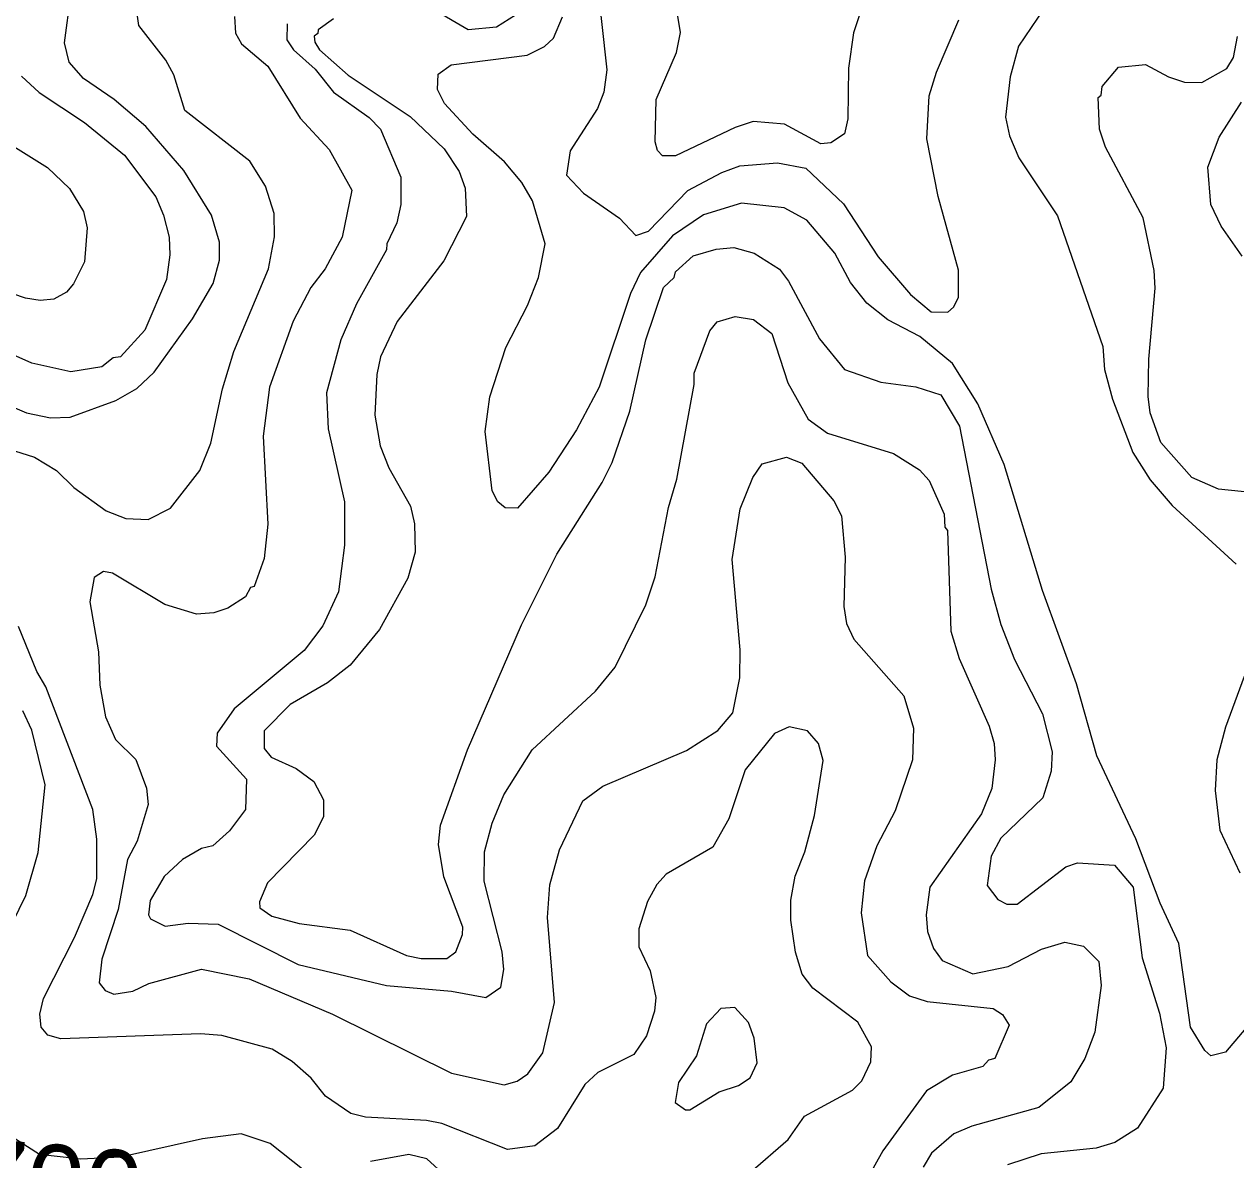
# Model space of a CAD drawing. Extents: x 673.3 to 698.5, y 6984.3 to 7012.3.
# Drawn here: x 688.224 to 689.47, y 7002.461 to 7003.629 of the extents above; entities that cross this region are included whole.
import ezdxf
from ezdxf.enums import TextEntityAlignment as Align

# ---------------------------------------------------------------- set-up
doc = ezdxf.new("R2010")
doc.units = 0
doc.header["$LTSCALE"] = 0.032
doc.layers.add('1', color=7, linetype='Continuous', lineweight=25)
doc.layers.add('2', color=7, linetype='Continuous', lineweight=13)
doc.layers.add('61', color=7, linetype='Continuous')

msp = doc.modelspace()

# ---------------------------------------------------------------- linework, layer by layer
at = {"layer": '1'}
for points in [[(688.5423, 7003.6343), (688.5264, 7003.623), (688.5261, 7003.6191), (688.5223, 7003.6164), (688.523, 7003.6103), (688.5281, 7003.6025), (688.5573, 7003.5764), (688.6213, 7003.5337), (688.656, 7003.5007), (688.6714, 7003.4774), (688.6777, 7003.4602), (688.6791, 7003.4311), (688.6558, 7003.3856), (688.6078, 7003.3231), (688.5906, 7003.2866), (688.5868, 7003.2687), (688.5849, 7003.2266), (688.5904, 7003.1951), (688.5992, 7003.1726), (688.6214, 7003.1331), (688.6255, 7003.1149), (688.6263, 7003.0859), (688.6189, 7003.0592), (688.5895, 7003.0063), (688.5594, 7002.9697), (688.5362, 7002.9516), (688.4977, 7002.9292), (688.471, 7002.9023), (688.4709, 7002.884), (688.4784, 7002.8752), (688.5039, 7002.8634), (688.522, 7002.8502)], [(688.7293, 7003.6381), (688.71, 7003.6258), (688.6809, 7003.6231), (688.6462, 7003.6433)], [(689.3747, 7003.4295), (689.3359, 7003.5023), (689.33, 7003.5208), (689.3284, 7003.5534), (689.3316, 7003.5557), (689.3327, 7003.5647), (689.3496, 7003.5847), (689.3772, 7003.5872), (689.4009, 7003.5746), (689.4173, 7003.5692), (689.4351, 7003.569), (689.4608, 7003.5831), (689.4676, 7003.5947), (689.4717, 7003.6163)], [(688.2216, 7003.5755), (688.2398, 7003.5586), (688.2862, 7003.5276), (688.3276, 7003.4942), (688.3596, 7003.4511), (688.3677, 7003.4323), (688.3732, 7003.4099), (688.3739, 7003.3915), (688.3706, 7003.3663), (688.3482, 7003.3143), (688.3232, 7003.2869), (688.3159, 7003.2857), (688.3042, 7003.2766), (688.2721, 7003.2713), (688.2323, 7003.2802), (688.1706, 7003.3077)], [(689.5089, 7003.1447), (689.4524, 7003.1507), (689.4247, 7003.1628), (689.3928, 7003.1988), (689.3821, 7003.2292), (689.3798, 7003.2461), (689.3805, 7003.2843), (689.387, 7003.3573), (689.3862, 7003.3755), (689.3747, 7003.4295)], [(688.522, 7002.8502), (688.5319, 7002.8312), (688.5319, 7002.8139), (688.5224, 7002.795), (688.4745, 7002.7458), (688.4662, 7002.7263), (688.4666, 7002.72), (688.4789, 7002.7116), (688.5071, 7002.7039), (688.5593, 7002.6972), (688.6173, 7002.671), (688.6326, 7002.6679), (688.6587, 7002.6679), (688.6681, 7002.675), (688.6751, 7002.6927), (688.6752, 7002.7003), (688.6557, 7002.752), (688.6502, 7002.7852), (688.6524, 7002.8051), (688.6801, 7002.8827), (688.7357, 7003.0113), (688.7721, 7003.0839), (688.8187, 7003.1575), (688.8289, 7003.1781), (688.8471, 7003.2308), (688.8634, 7003.3041), (688.8816, 7003.3579), (688.8926, 7003.3683), (688.8939, 7003.3742), (688.912, 7003.3907), (688.9358, 7003.3975), (688.954, 7003.399), (688.9749, 7003.3934), (689.0009, 7003.3769), (689.0101, 7003.3646), (689.0419, 7003.3053), (689.0678, 7003.2738), (689.1049, 7003.2608), (689.141, 7003.2558), (689.1668, 7003.2477), (689.1859, 7003.2156), (689.2185, 7003.0478), (689.2285, 7003.0116), (689.2425, 7002.9755), (689.2712, 7002.9197), (689.2811, 7002.8807), (689.2803, 7002.8608), (689.2718, 7002.8333), (689.2286, 7002.7918), (689.2184, 7002.7733), (689.2144, 7002.743), (689.2255, 7002.7286), (689.2347, 7002.7241), (689.2453, 7002.7241), (689.2953, 7002.7623), (689.3073, 7002.7663), (689.3452, 7002.7641), (689.3645, 7002.7414), (689.3739, 7002.6686), (689.3915, 7002.6118), (689.3984, 7002.5761), (689.3952, 7002.5347), (689.369, 7002.4936), (689.3456, 7002.4787), (689.3264, 7002.4731), (689.27, 7002.4672), (689.2353, 7002.4558)]]:
    msp.add_lwpolyline(points, dxfattribs=at)
at = {"layer": '2'}
for points in [[(688.8128, 7003.6784), (688.8234, 7003.5817), (688.8204, 7003.5589), (688.8139, 7003.5422), (688.7857, 7003.4987), (688.782, 7003.4736), (688.7992, 7003.4549), (688.8363, 7003.4294), (688.8532, 7003.4115), (688.8661, 7003.4158), (688.9065, 7003.4577), (688.9416, 7003.4763), (688.9602, 7003.483), (688.9988, 7003.4861), (689.0279, 7003.4807), (689.0667, 7003.4442), (689.1023, 7003.3897), (689.1357, 7003.3507), (689.1569, 7003.3331), (689.1738, 7003.3325), (689.1799, 7003.3378), (689.185, 7003.3479), (689.1849, 7003.3757), (689.1639, 7003.4517), (689.1524, 7003.511), (689.1549, 7003.555), (689.1624, 7003.5794), (689.1853, 7003.6334)], [(688.2034, 7003.2392), (688.2267, 7003.2292), (688.2513, 7003.2239), (688.2717, 7003.2246), (688.3184, 7003.2419), (688.34, 7003.2543), (688.3581, 7003.271), (688.3975, 7003.3257), (688.4185, 7003.3622), (688.4251, 7003.3862), (688.4251, 7003.4046), (688.417, 7003.4325), (688.3883, 7003.4784), (688.3494, 7003.5237), (688.3169, 7003.5514), (688.2852, 7003.5728), (688.2706, 7003.5899), (688.2657, 7003.6097), (688.2721, 7003.6586)], [(689.0904, 7003.6603), (689.0768, 7003.6198), (689.0719, 7003.5834), (689.071, 7003.5316), (689.0677, 7003.516), (689.0538, 7003.5069), (689.0434, 7003.5059), (689.0059, 7003.5261), (688.9739, 7003.5287), (688.9553, 7003.5227), (688.8939, 7003.4935), (688.8807, 7003.4935), (688.8756, 7003.4988), (688.8732, 7003.5077), (688.874, 7003.5514), (688.8949, 7003.5997), (688.8991, 7003.6201), (688.895, 7003.6452)], [(688.2078, 7003.1922), (688.2348, 7003.1837), (688.2577, 7003.1697), (688.2753, 7003.1523), (688.3086, 7003.1285), (688.3288, 7003.1205), (688.3519, 7003.1194), (688.3747, 7003.1312), (688.4049, 7003.1697), (688.4162, 7003.198), (688.4281, 7003.2539), (688.4397, 7003.2921), (688.4756, 7003.3771), (688.4815, 7003.41), (688.4814, 7003.4341), (688.4723, 7003.4621), (688.4563, 7003.488), (688.3895, 7003.54), (688.3783, 7003.5768), (688.37, 7003.5919), (688.3422, 7003.6273), (688.3398, 7003.6441)], [(689.2726, 7003.6447), (689.2467, 7003.6061), (689.238, 7003.5745), (689.2331, 7003.5332), (689.2372, 7003.5139), (689.2468, 7003.4914), (689.2868, 7003.4317), (689.3332, 7003.2973), (689.335, 7003.2738), (689.3431, 7003.2433), (689.364, 7003.1885), (689.3821, 7003.1604), (689.4046, 7003.1339), (689.4704, 7003.0737)], [(688.4407, 7003.6366), (688.4414, 7003.6196), (688.4479, 7003.6087), (688.4748, 7003.5856), (688.508, 7003.5322), (688.5379, 7003.5), (688.5611, 7003.458)], [(689.4381, 7002.5736), (689.4234, 7002.5976), (689.4113, 7002.6836), (689.3921, 7002.725), (689.3673, 7002.7911), (689.327, 7002.8765), (689.3063, 7002.9504), (689.2713, 7003.0465), (689.232, 7003.1759), (689.2047, 7003.2384), (689.1788, 7003.2799), (689.1452, 7003.3078), (689.1123, 7003.3247), (689.0908, 7003.3418), (689.0739, 7003.3631), (689.0579, 7003.3934), (689.0289, 7003.4274), (689.0056, 7003.4399), (688.9619, 7003.4447), (688.9228, 7003.4327), (688.8908, 7003.4111), (688.8581, 7003.3733), (688.8476, 7003.352), (688.8155, 7003.2557), (688.792, 7003.2116), (688.7636, 7003.168), (688.7315, 7003.1312), (688.7187, 7003.1314), (688.7112, 7003.1376), (688.7055, 7003.1488), (688.6981, 7003.2098), (688.703, 7003.2455), (688.7194, 7003.2964), (688.7419, 7003.3395), (688.7532, 7003.3684), (688.7598, 7003.4031), (688.7468, 7003.4472), (688.7358, 7003.4661), (688.7181, 7003.4874), (688.6856, 7003.5158), (688.6564, 7003.5471), (688.6492, 7003.5616), (688.6498, 7003.5774), (688.6633, 7003.5869), (688.7416, 7003.5969), (688.7591, 7003.6057), (688.7684, 7003.6144), (688.7778, 7003.6362)], [(688.4946, 7003.6293), (688.4945, 7003.6126), (688.5012, 7003.6024), (688.5235, 7003.5826), (688.5422, 7003.559), (688.5789, 7003.5328), (688.5906, 7003.521), (688.6117, 7003.4716), (688.6116, 7003.4433), (688.6076, 7003.4245), (688.5972, 7003.4029), (688.5968, 7003.3966), (688.566, 7003.3413), (688.55, 7003.3041), (688.5351, 7003.2498), (688.5368, 7003.2127), (688.5538, 7003.1377), (688.5538, 7003.0931), (688.5474, 7003.0452), (688.5315, 7003.0101), (688.5123, 7002.9846), (688.4403, 7002.9248), (688.4227, 7002.8996), (688.422, 7002.8863), (688.4528, 7002.8523), (688.452, 7002.8213), (688.4355, 7002.7995)], [(689.4765, 7003.3902), (689.4551, 7003.421), (689.4442, 7003.4433), (689.4414, 7003.4819), (689.4531, 7003.5126), (689.4758, 7003.5485)], [(688.1833, 7003.522), (688.2483, 7003.4815), (688.2709, 7003.4598), (688.2852, 7003.4363), (688.2892, 7003.4195), (688.2864, 7003.3844), (688.2751, 7003.3617), (688.2678, 7003.3534), (688.2549, 7003.3462), (688.2409, 7003.3446), (688.2255, 7003.347), (688.1752, 7003.3641)], [(688.5611, 7003.458), (688.5514, 7003.4098), (688.5337, 7003.3774), (688.5189, 7003.3579), (688.5009, 7003.3234), (688.4766, 7003.2554), (688.47, 7003.2051), (688.4748, 7003.1146), (688.4709, 7003.0795), (688.4609, 7003.0507), (688.4569, 7003.0494), (688.452, 7003.04), (688.4338, 7003.0284), (688.4192, 7003.0236), (688.4016, 7003.0221), (688.3688, 7003.032), (688.3152, 7003.0644), (688.3059, 7003.0659), (688.2963, 7003.06), (688.2917, 7003.0348), (688.3006, 7002.9834), (688.3022, 7002.9492), (688.3078, 7002.9167), (688.3181, 7002.8932), (688.339, 7002.8727), (688.3501, 7002.8433), (688.3518, 7002.8265), (688.3404, 7002.7888), (688.3304, 7002.7699), (688.3211, 7002.7183), (688.3043, 7002.6673), (688.3015, 7002.6429), (688.3074, 7002.6351), (688.3165, 7002.6315), (688.3361, 7002.6344), (688.3524, 7002.6424), (688.4065, 7002.6572), (688.4556, 7002.6473), (688.5414, 7002.6109), (688.6636, 7002.5501), (688.7177, 7002.5383), (688.7312, 7002.5419), (688.7422, 7002.5496), (688.7574, 7002.571), (688.7696, 7002.6227), (688.7624, 7002.7101), (688.7649, 7002.7439), (688.7747, 7002.7797), (688.7986, 7002.8301), (688.8194, 7002.8453), (688.9051, 7002.8821), (688.9374, 7002.9024), (688.9528, 7002.9208), (688.9602, 7002.9566), (688.9603, 7002.9854), (688.9522, 7003.0782), (688.9605, 7003.1304), (688.9734, 7003.1625), (688.9831, 7003.1767), (689.008, 7003.1834), (689.024, 7003.1774), (689.0569, 7003.1388), (689.0646, 7003.1232), (689.0685, 7003.0806), (689.067, 7003.0299), (689.0699, 7003.0126), (689.0774, 7002.9963), (689.1286, 7002.9383), (689.1386, 7002.9048), (689.1377, 7002.8722), (689.1197, 7002.8198), (689.101, 7002.784), (689.0884, 7002.7479), (689.0849, 7002.715), (689.0914, 7002.6711), (689.1153, 7002.644), (689.1346, 7002.6296), (689.1528, 7002.6238), (689.2205, 7002.6165), (689.23, 7002.6105), (689.2369, 7002.5994), (689.2222, 7002.5652), (689.2158, 7002.5634), (689.2099, 7002.5571), (689.1788, 7002.5482), (689.1519, 7002.532), (689.107, 7002.4702), (689.0923, 7002.4439)], [(688.4355, 7002.7995), (688.4182, 7002.7838), (688.4067, 7002.7811), (688.3872, 7002.7698), (688.3683, 7002.7525), (688.3538, 7002.7278), (688.3521, 7002.713), (688.3542, 7002.709), (688.3694, 7002.7012), (688.3928, 7002.7044), (688.4239, 7002.7033), (688.5061, 7002.662), (688.5967, 7002.6402), (688.6638, 7002.6344), (688.699, 7002.6281), (688.7143, 7002.6387), (688.7174, 7002.6566), (688.7159, 7002.6748), (688.6973, 7002.7476), (688.6976, 7002.7776), (688.7055, 7002.8073), (688.7176, 7002.8363), (688.7466, 7002.8826), (688.8118, 7002.9428), (688.8319, 7002.9678), (688.8633, 7003.0318), (688.873, 7003.0605), (688.8867, 7003.1317), (688.8952, 7003.1608), (688.913, 7003.2582), (688.9131, 7003.2701), (688.9294, 7003.3136), (688.9367, 7003.3229), (688.9554, 7003.3282), (688.9743, 7003.3252), (688.993, 7003.3107), (689.0093, 7003.2599), (689.0302, 7003.2227), (689.0501, 7003.2081), (689.1182, 7003.1873), (689.1449, 7003.1705), (689.1548, 7003.1597), (689.1702, 7003.125), (689.171, 7003.1117), (689.1736, 7003.1081), (689.1769, 7003.0045), (689.1855, 7002.9764), (689.2163, 7002.907), (689.2215, 7002.8892), (689.2225, 7002.8723), (689.2192, 7002.8429), (689.2086, 7002.8169), (689.1555, 7002.7413), (689.1517, 7002.7131), (689.1531, 7002.6958), (689.1593, 7002.6785), (689.1682, 7002.666), (689.1997, 7002.6524), (689.2361, 7002.6599), (689.2703, 7002.6778), (689.2941, 7002.6849), (689.3136, 7002.6807), (689.3291, 7002.6651), (689.3316, 7002.6403), (689.325, 7002.5922), (689.3149, 7002.5651), (689.3004, 7002.5413), (689.2675, 7002.5149), (689.1985, 7002.4958), (689.1801, 7002.4878), (689.157, 7002.4679), (689.1485, 7002.4535)], [(688.4792, 7002.5748), (688.4276, 7002.5888), (688.4057, 7002.5905), (688.2621, 7002.5856), (688.2485, 7002.5892), (688.2418, 7002.5974), (688.2404, 7002.6108), (688.2441, 7002.6271), (688.2761, 7002.6898), (688.2949, 7002.7339), (688.2989, 7002.7501), (688.2989, 7002.7908), (688.2949, 7002.8212), (688.2467, 7002.9474), (688.2372, 7002.9632), (688.2183, 7003.0093)], [(689.4788, 7002.9579), (689.4593, 7002.9061), (689.4506, 7002.8722), (689.4489, 7002.8407), (689.4535, 7002.8), (689.4743, 7002.756)], [(688.2122, 7002.7046), (688.2259, 7002.7328), (688.2386, 7002.777), (688.246, 7002.8467), (688.2322, 7002.9029), (688.2229, 7002.9227)], [(688.9712, 7002.4482), (689.0097, 7002.4819), (689.0266, 7002.506), (689.0759, 7002.5327), (689.0854, 7002.5421), (689.0947, 7002.5617), (689.0954, 7002.5774), (689.0815, 7002.6025), (689.0351, 7002.6376), (689.0243, 7002.652), (689.0174, 7002.6745), (689.0124, 7002.7074), (689.0124, 7002.7279), (689.0171, 7002.7527), (689.027, 7002.7777), (689.0368, 7002.8152), (689.0457, 7002.8716), (689.0411, 7002.8891), (689.0296, 7002.9021), (689.0108, 7002.9063), (688.9959, 7002.8995), (688.9656, 7002.8621), (688.9487, 7002.8117), (688.9325, 7002.7827), (688.8842, 7002.7549), (688.8747, 7002.7443), (688.8652, 7002.7268), (688.8561, 7002.6986), (688.8562, 7002.6799), (688.8678, 7002.6553), (688.8739, 7002.6279), (688.8723, 7002.6138), (688.864, 7002.5887), (688.8512, 7002.5695), (688.814, 7002.5507), (688.8009, 7002.5386), (688.7727, 7002.4933), (688.7495, 7002.4755), (688.7211, 7002.4716), (688.6537, 7002.4985), (688.6381, 7002.5016), (688.5753, 7002.505), (688.5603, 7002.5088), (688.5341, 7002.5264), (688.5194, 7002.5451), (688.4999, 7002.5623), (688.4792, 7002.5748)], [(689.4899, 7002.6077), (689.4594, 7002.5718), (689.4445, 7002.568), (689.4381, 7002.5736)], [(688.5121, 7002.45), (688.4773, 7002.478), (688.4475, 7002.4877), (688.4075, 7002.4828), (688.3232, 7002.4637), (688.2826, 7002.4617), (688.2399, 7002.4666), (688.2153, 7002.4823)], [(688.6579, 7002.4441), (688.6383, 7002.4621), (688.6198, 7002.4666), (688.5805, 7002.4592)]]:
    msp.add_lwpolyline(points, dxfattribs=at)
msp.add_lwpolyline([(688.9587, 7002.5374), (688.9706, 7002.5455), (688.978, 7002.5609), (688.9748, 7002.5861), (688.9691, 7002.6021), (688.955, 7002.6177), (688.9406, 7002.6167), (688.926, 7002.6008), (688.9155, 7002.5679), (688.8972, 7002.5405), (688.8935, 7002.5199), (688.9044, 7002.5126), (688.9088, 7002.5123), (688.9389, 7002.5308)], close=True, dxfattribs=at)

# ---------------------------------------------------------------- texts
at = {"layer": '61'}
msp.add_text('700', height=0.08, rotation=355.039, dxfattribs=at).set_placement((688.253, 7002.3966), align=Align.CENTER)

doc.saveas('drawing.dxf')
